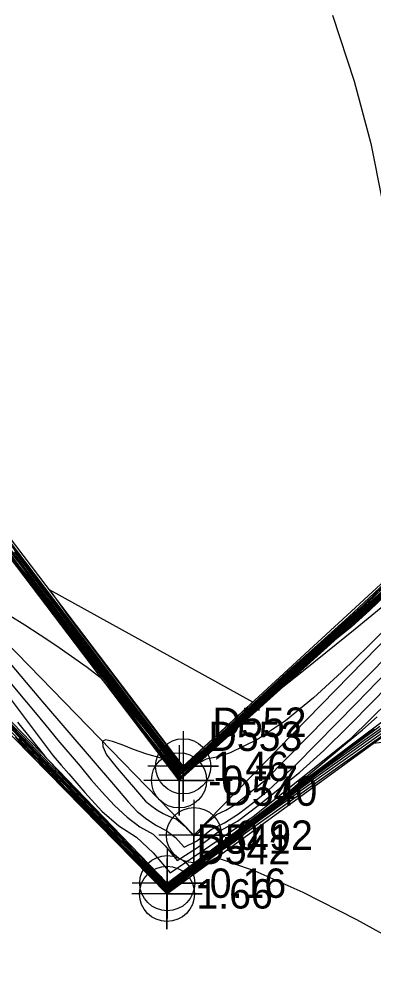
# Model space of a CAD drawing. Extents: x 2356077 to 2359823, y 225951 to 227822.
# Drawn here: x 2357323.9 to 2357354.1, y 227000.8 to 227082.2 of the extents above; entities that cross this region are included whole.
import ezdxf

# ---------------------------------------------------------------- set-up
doc = ezdxf.new("R2010")
doc.units = 0
for name, color, linetype in [('DTM Contours Major', 7, 'Continuous'), ('DTM Contours Minor', 7, 'Continuous'), ('Exist DTM Breakline', 7, 'Continuous'), ('Exist DTM Breakline Cogo Elevation', 7, 'Continuous'), ('Exist DTM Breakline Cogo Number', 7, 'Continuous'), ('Exist DTM Breakline Cogo Point CELL', 7, 'Continuous'), ('Exist DTM Breakline Underwater', 7, 'Continuous'), ('Exist DTM Breakline Underwater Cogo Elevation', 7, 'Continuous'), ('Exist DTM Breakline Underwater Cogo Number', 7, 'Continuous'), ('Exist DTM Breakline Underwater Cogo Point CELL', 7, 'Continuous'), ('Exist DTM Drainline', 7, 'Continuous'), ('Exist DTM Drainline Cogo Elevation', 7, 'Continuous'), ('Exist DTM Drainline Cogo Number', 7, 'Continuous'), ('Exist DTM Drainline Cogo Point CELL', 7, 'Continuous')]:
    doc.layers.add(name, color=color, linetype=linetype)

msp = doc.modelspace()

# ---------------------------------------------------------------- linework, layer by layer
at = {"layer": 'DTM Contours Major'}
for points in [[(2357390.763, 227064.837), (2357377.682, 227053.689), (2357376.457, 227052.659), (2357375.236, 227051.615), (2357374.016, 227050.553), (2357372.789, 227049.469), (2357371.55, 227048.359), (2357369.564, 227046.554), (2357367.293, 227044.46), (2357365.826, 227043.093), (2357347.324, 227026.639), (2357345.51, 227024.963), (2357345.053, 227024.51), (2357344.616, 227024.15), (2357342.178, 227021.976), (2357341.061, 227021.054), (2357338.767, 227019.007), (2357337.573, 227018.05), (2357334.936, 227021.472), (2357332.566, 227024.402), (2357322.755, 227037.131)], [(2357355.585, 227034.737), (2357353.287, 227032.516), (2357351.746, 227031.115), (2357347.019, 227026.91), (2357341.184, 227021.507), (2357340.033, 227020.454), (2357339.685, 227020.143), (2357339.487, 227020.043), (2357338.133, 227018.835), (2357337.754, 227018.558), (2357336.944, 227019.608), (2357335.874, 227020.975), (2357335.311, 227021.584), (2357332.945, 227024.653), (2357330.741, 227027.545), (2357324.222, 227036.163), (2357322.676, 227038.25)], [(2357323.745, 227022.461), (2357326.06, 227019.569), (2357327.627, 227017.861), (2357333.725, 227011.484), (2357335.273, 227010.004), (2357335.934, 227009.337), (2357336.121, 227009.121), (2357336.313, 227008.926), (2357336.555, 227008.804), (2357338.398, 227010.204), (2357340.153, 227011.444), (2357345.049, 227015.162), (2357346.681, 227016.448), (2357347.996, 227017.561), (2357351.823, 227020.761), (2357353.088, 227021.827), (2357354.36, 227022.915)], [(2357323.85, 227021.081), (2357324.775, 227020.123), (2357327.039, 227017.757), (2357327.794, 227016.926), (2357328.475, 227016.276), (2357332.619, 227012.069), (2357333.818, 227010.949), (2357335.14, 227009.606), (2357336.478, 227008.259), (2357339.692, 227010.7), (2357341.287, 227011.818), (2357344.485, 227014.246), (2357346.103, 227015.406), (2357356.521, 227022.808)]]:
    msp.add_lwpolyline(points, dxfattribs=at)
at = {"layer": 'DTM Contours Minor'}
for points in [[(2357350.548, 227082.567), (2357352.382, 227076.95), (2357353.796, 227071.669), (2357354.766, 227066.824)], [(2357391.625, 227066.07), (2357388.184, 227063.138), (2357384.819, 227060.296), (2357369.984, 227047.278), (2357368.876, 227046.262), (2357366.514, 227044.043), (2357362.889, 227040.606), (2357361.224, 227039.109), (2357347.266, 227026.696), (2357344.282, 227023.935), (2357341.466, 227021.418), (2357340.636, 227020.753), (2357338.64, 227018.973), (2357337.611, 227018.15), (2357335.399, 227021.019), (2357333.27, 227023.638), (2357324.712, 227034.74), (2357323.885, 227035.764), (2357322.97, 227037.017)], [(2357370.024, 227046.665), (2357369.368, 227046.049), (2357368.649, 227045.529), (2357368.368, 227045.302), (2357367.91, 227044.904), (2357367.18, 227044.241), (2357365.334, 227042.519), (2357361.075, 227038.76), (2357347.424, 227026.619), (2357346.786, 227026.034), (2357346.17, 227025.463), (2357345.863, 227025.166), (2357345.556, 227024.911), (2357342.777, 227022.431), (2357341.5, 227021.367), (2357338.893, 227019.041), (2357337.522, 227017.968), (2357334.311, 227021.991), (2357320.443, 227039.978)], [(2357361.131, 227040.011), (2357351.937, 227031.438), (2357349.558, 227029.277), (2357347.005, 227027.006), (2357340.408, 227020.898), (2357339.131, 227019.728), (2357338.97, 227019.584), (2357339.038, 227019.736), (2357338.457, 227019.202), (2357338.006, 227018.8), (2357337.783, 227018.668), (2357337.289, 227019.309), (2357336.411, 227020.335), (2357336.331, 227020.409), (2357335.011, 227022.122), (2357332.482, 227025.443), (2357322.87, 227038.151)], [(2357358.643, 227036.923), (2357347.207, 227026.752), (2357343.504, 227023.325), (2357342.768, 227022.658), (2357341.903, 227021.886), (2357340.2, 227020.443), (2357338.513, 227018.938), (2357337.647, 227018.251), (2357335.801, 227020.646), (2357333.96, 227022.891), (2357325.561, 227033.792), (2357321.903, 227038.631)], [(2357356.283, 227034.932), (2357347.148, 227026.808), (2357342.731, 227022.719), (2357341.852, 227021.92), (2357341.153, 227021.296), (2357340.398, 227020.698), (2357338.386, 227018.903), (2357337.682, 227018.354), (2357336.186, 227020.295), (2357334.581, 227022.234), (2357328.828, 227029.697), (2357327.279, 227031.72), (2357322.715, 227037.754)], [(2357355.171, 227033.388), (2357353.695, 227031.969), (2357352.176, 227030.571), (2357350.474, 227029.223), (2357347.359, 227026.453), (2357347.055, 227026.173), (2357346.906, 227026.02), (2357346.468, 227025.646), (2357343.479, 227022.979), (2357341.971, 227021.709), (2357339.035, 227019.089), (2357337.542, 227017.794), (2357325.442, 227033.49), (2357322.992, 227036.597)], [(2357355.581, 227034.589), (2357354.064, 227033.11), (2357352.624, 227031.787), (2357347.085, 227026.86), (2357341.958, 227022.113), (2357340.941, 227021.186), (2357340.416, 227020.718), (2357339.899, 227020.331), (2357338.259, 227018.869), (2357337.718, 227018.456), (2357336.567, 227019.948), (2357335.21, 227021.637), (2357334.289, 227022.762), (2357330.886, 227027.175), (2357329.006, 227029.637), (2357323.482, 227036.941)], [(2357337.83, 227018.684), (2357338.123, 227018.945), (2357343.773, 227024.176), (2357326.456, 227033.707), (2357328.095, 227031.443), (2357335.166, 227022.095), (2357337.308, 227019.361), (2357337.83, 227018.684)], [(2357355.886, 227031.249), (2357353.628, 227028.987), (2357351.301, 227026.711), (2357348.932, 227024.54), (2357346.547, 227022.595), (2357344.173, 227020.995), (2357341.838, 227019.859), (2357340.812, 227019.529), (2357339.802, 227019.311), (2357338.957, 227018.885), (2357337.767, 227017.815), (2357335.963, 227019.409), (2357334.743, 227019.741), (2357333.619, 227020.141), (2357332.636, 227020.53), (2357331.838, 227020.831), (2357331.27, 227020.964), (2357330.976, 227020.852), (2357330.995, 227020.408), (2357331.315, 227019.688), (2357332.223, 227018.556), (2357334.622, 227015.757), (2357335.06, 227015.402), (2357335.592, 227015.028), (2357336.134, 227014.71), (2357336.685, 227014.453), (2357337.246, 227014.262), (2357337.967, 227013.634), (2357338.759, 227012.779), (2357339.223, 227013.15), (2357339.806, 227013.846), (2357340.677, 227014.612), (2357341.459, 227014.986), (2357342.275, 227015.459), (2357344.854, 227017.571), (2357360.533, 227033.487)], [(2357354.68, 227032.191), (2357352.468, 227030.38), (2357349.986, 227028.369), (2357348.084, 227026.847), (2357346.177, 227025.345), (2357344.828, 227024.179), (2357337.527, 227017.665), (2357332.052, 227024.767), (2357330.923, 227026.161), (2357329.658, 227027.117), (2357328.348, 227028.063), (2357327.014, 227028.988), (2357325.678, 227029.879), (2357324.362, 227030.727), (2357323.087, 227031.519)], [(2357322.655, 227026.373), (2357323.923, 227024.881), (2357325.117, 227023.448), (2357326.171, 227022.157), (2357327.178, 227020.939), (2357329.072, 227018.73), (2357330.006, 227017.575), (2357330.928, 227016.55), (2357331.996, 227015.374), (2357333.063, 227014.403), (2357334.159, 227013.58), (2357335.293, 227012.945), (2357336.296, 227011.95), (2357337.338, 227010.725), (2357339.045, 227011.818), (2357340.812, 227013.161), (2357342.467, 227014.045), (2357344.218, 227015.383), (2357347.737, 227018.197), (2357349.794, 227020.06), (2357351.895, 227022.12), (2357354.014, 227024.263), (2357358.275, 227028.638)], [(2357323.13, 227027.463), (2357324.489, 227025.836), (2357325.881, 227024.203), (2357332.09, 227016.96), (2357333.193, 227015.666), (2357333.938, 227014.877), (2357334.757, 227014.216), (2357335.574, 227013.674), (2357336.398, 227013.266), (2357337.199, 227012.665), (2357337.91, 227011.831), (2357338.973, 227012.355), (2357340.207, 227013.342), (2357341.353, 227013.921), (2357342.541, 227014.672), (2357343.738, 227015.594), (2357345.102, 227016.697), (2357347.464, 227018.879), (2357352.596, 227024.088), (2357355.216, 227026.805)], [(2357322.615, 227025.169), (2357325.401, 227021.429), (2357326.097, 227020.506), (2357326.79, 227019.616), (2357327.465, 227018.818), (2357328.122, 227018.07), (2357329.474, 227016.481), (2357330.904, 227014.894), (2357332.354, 227013.663), (2357333.878, 227012.687), (2357335.283, 227011.364), (2357336.733, 227009.66), (2357341.437, 227012.858), (2357343.804, 227014.457), (2357352.094, 227021.083), (2357353.759, 227022.7), (2357355.413, 227024.343)], [(2357321.368, 227023.888), (2357324.104, 227021.112), (2357330.002, 227014.945), (2357331.182, 227013.731), (2357332.977, 227011.909), (2357333.863, 227011.107), (2357335.612, 227009.331), (2357336.508, 227008.477), (2357339.103, 227010.447), (2357341.642, 227012.282), (2357349.281, 227018.083), (2357351.756, 227019.901), (2357356.262, 227023.102)], [(2357322.964, 227021.915), (2357324.302, 227020.474), (2357326.111, 227018.583), (2357326.63, 227018.022), (2357327.097, 227017.574), (2357331.775, 227012.823), (2357333.362, 227011.255), (2357334.892, 227009.756), (2357336.463, 227008.161), (2357337.582, 227009), (2357338.703, 227009.851), (2357339.926, 227010.699), (2357340.968, 227011.478), (2357342.137, 227012.281), (2357343.261, 227013.147), (2357358.26, 227023.804)], [(2357322.198, 227022.901), (2357324.056, 227021.016), (2357328.87, 227015.986), (2357329.82, 227015.013), (2357332.057, 227012.741), (2357333.214, 227011.664), (2357335.376, 227009.469), (2357336.49, 227008.366), (2357338.581, 227009.953), (2357340.801, 227011.603), (2357342.726, 227013.007), (2357346.882, 227016.164), (2357348.935, 227017.657), (2357356.849, 227023.28)], [(2357322.324, 227023.062), (2357324.123, 227021.236), (2357331.142, 227013.897), (2357332.548, 227012.447), (2357333.199, 227011.786), (2357333.87, 227011.199), (2357335.848, 227009.194), (2357336.535, 227008.594), (2357340.217, 227011.39), (2357342.591, 227013.1), (2357351.68, 227020.002), (2357354.566, 227022.136)], [(2357322.437, 227023.092), (2357324.106, 227021.399), (2357332.271, 227012.861), (2357333.888, 227011.188), (2357334.233, 227010.838), (2357334.772, 227010.388), (2357336.081, 227009.059), (2357336.562, 227008.712), (2357340.125, 227011.325), (2357354.1, 227021.937)], [(2357323.103, 227021.474), (2357325.34, 227019.251), (2357336.437, 227007.983), (2357336.603, 227008.061), (2357337.369, 227008.643), (2357338.44, 227009.49), (2357338.991, 227009.864), (2357340.085, 227010.642), (2357340.685, 227010.953), (2357343.95, 227009.837), (2357348.017, 227008.014), (2357352.578, 227005.696), (2357357.324, 227003.095), (2357361.945, 227000.425)], [(2357323.53, 227021.231), (2357324.373, 227020.257), (2357324.892, 227019.714), (2357325.22, 227019.359), (2357325.732, 227018.858), (2357332.858, 227011.621), (2357334.63, 227009.92), (2357336.45, 227008.072), (2357337.094, 227008.532), (2357340.399, 227011.041), (2357342.744, 227012.77), (2357351.779, 227019.189), (2357354.029, 227020.674), (2357355.49, 227020.867)]]:
    msp.add_lwpolyline(points, dxfattribs=at)
at = {"layer": 'Exist DTM Breakline'}
for points in [[(2357391.121, 227067.752), (2357337.84, 227018.716), (2357309.329, 227056.259), (2357287.872, 227050.103), (2357269.211, 227038.531), (2357268.133, 227004.85), (2357247.192, 226984.282), (2357244.583, 226959.838)], [(2357257.12, 226952.242), (2357264.745, 226969.309), (2357280.252, 226993.456), (2357284.927, 227035.684), (2357303.219, 227041.714), (2357336.462, 227007.876), (2357359.341, 227024.543), (2357399.849, 227063.847)]]:
    msp.add_lwpolyline(points, dxfattribs=at)
at = {"layer": 'Exist DTM Breakline Cogo Point CELL'}
for points in [[(2357337.84, 227021.716), (2357337.84, 227015.716), (2357337.84, 227018.716), (2357340.84, 227018.716), (2357334.84, 227018.716)], [(2357336.462, 227010.876), (2357336.462, 227004.876), (2357336.462, 227007.876), (2357339.462, 227007.876), (2357333.462, 227007.876)]]:
    msp.add_lwpolyline(points, dxfattribs=at)
for centre in [(2357337.84, 227018.716), (2357336.462, 227007.876)]:
    msp.add_circle(centre, 2.344, dxfattribs=at)
at = {"layer": 'Exist DTM Breakline Underwater'}
for points in [[(2357391.933, 227066.511), (2357337.485, 227017.525), (2357308.608, 227055.527), (2357288.165, 227049.183), (2357270.572, 227037.022), (2357268.822, 227004.442), (2357248.286, 226983.263), (2357246.175, 226959.564)], [(2357256.32, 226953.434), (2357262.845, 226969.081), (2357279.235, 226993.942), (2357283.89, 227036.116), (2357303.203, 227043.209), (2357336.486, 227008.785), (2357357.941, 227024.91), (2357398.836, 227064.514)]]:
    msp.add_lwpolyline(points, dxfattribs=at)
at = {"layer": 'Exist DTM Breakline Underwater Cogo Point CELL'}
for points in [[(2357337.485, 227020.525), (2357337.485, 227014.525), (2357337.485, 227017.525), (2357340.485, 227017.525), (2357334.485, 227017.525)], [(2357336.486, 227011.785), (2357336.486, 227005.785), (2357336.486, 227008.785), (2357339.486, 227008.785), (2357333.486, 227008.785)]]:
    msp.add_lwpolyline(points, dxfattribs=at)
for centre in [(2357337.485, 227017.525), (2357336.486, 227008.785)]:
    msp.add_circle(centre, 2.344, dxfattribs=at)
at = {"layer": 'Exist DTM Drainline'}
msp.add_lwpolyline([(2357250.96, 226958.499), (2357260.438, 226970.699), (2357275.807, 226997.272), (2357282.34, 227037.055), (2357305.627, 227046.873), (2357338.758, 227012.863), (2357362.863, 227037.518), (2357383.151, 227053.947), (2357393.705, 227066.096)], dxfattribs=at)
at = {"layer": 'Exist DTM Drainline Cogo Point CELL'}
msp.add_lwpolyline([(2357338.758, 227015.863), (2357338.758, 227009.863), (2357338.758, 227012.863), (2357341.758, 227012.863), (2357335.758, 227012.863)], dxfattribs=at)
msp.add_circle((2357338.758, 227012.863), 2.344, dxfattribs=at)

# ---------------------------------------------------------------- texts
at = {"layer": 'Exist DTM Breakline Cogo Elevation'}
for s, p in [('1.46', (2357340.34, 227017.466)), ('1.66', (2357338.962, 227006.627))]:
    msp.add_text(s, height=2.5, dxfattribs=at).set_placement(p)
at = {"layer": 'Exist DTM Breakline Cogo Number'}
for s, p in [('D552', (2357340.34, 227021.216)), ('D542', (2357338.962, 227010.377))]:
    msp.add_text(s, height=2.5, dxfattribs=at).set_placement(p)
at = {"layer": 'Exist DTM Breakline Underwater Cogo Elevation'}
for s, p in [('-0.77', (2357339.985, 227016.275)), ('-0.16', (2357338.986, 227007.535))]:
    msp.add_text(s, height=2.5, dxfattribs=at).set_placement(p)
at = {"layer": 'Exist DTM Breakline Underwater Cogo Number'}
for s, p in [('D553', (2357339.985, 227020.025)), ('D541', (2357338.986, 227011.285))]:
    msp.add_text(s, height=2.5, dxfattribs=at).set_placement(p)
at = {"layer": 'Exist DTM Drainline Cogo Elevation'}
msp.add_text('-0.92', height=2.5, dxfattribs=at).set_placement((2357341.258, 227011.613))
at = {"layer": 'Exist DTM Drainline Cogo Number'}
msp.add_text('D540', height=2.5, dxfattribs=at).set_placement((2357341.258, 227015.363))

doc.saveas('drawing.dxf')
